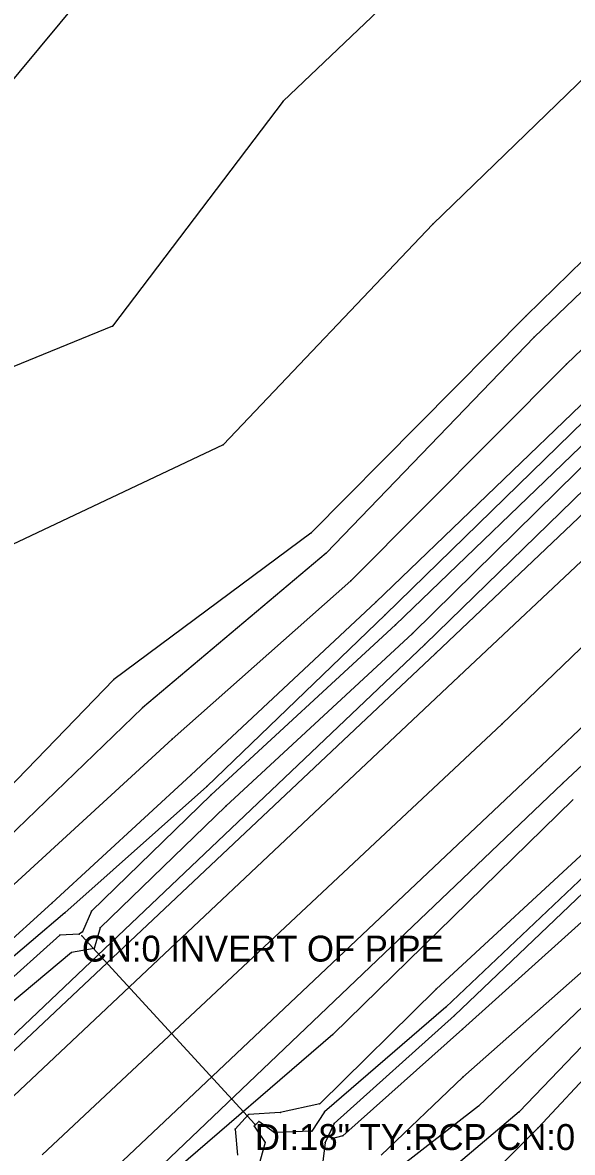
# Model space of a CAD drawing. Extents: x 1419505 to 1434054, y 1956910 to 1968644.
# Drawn here: x 1433605.5 to 1433711.6, y 1968120.2 to 1968338.4 of the extents above; entities that cross this region are included whole.
import ezdxf

# ---------------------------------------------------------------- set-up
doc = ezdxf.new("R2010")
doc.units = 0
for name, color, linetype in [('S_BREAKLINE', 7, 'Continuous'), ('S_CROSS_DRAIN', 7, 'Continuous'), ('S_CROSS_DRAIN_ANNOT', 7, 'Continuous'), ('S_DITCHLINE', 7, 'Continuous'), ('S_DRG_PT_SYM', 7, 'Continuous'), ('S_EDGE_PAVEMENT', 7, 'Continuous'), ('S_GRD_PT_SYM', 7, 'Continuous'), ('S_PAVEMENT_CROWN', 7, 'Continuous'), ('S_RDW_PT_SYM', 7, 'Continuous'), ('S_SHOULDER', 7, 'Continuous')]:
    doc.layers.add(name, color=color, linetype=linetype)

msp = doc.modelspace()

# ---------------------------------------------------------------- linework, layer by layer
at = {"layer": 'S_BREAKLINE'}
for p, q in [((1433711.5347, 1968376.4368), (1433655.7821, 1968323.1873)), ((1433623.2, 1968350.9581), (1433583.6564, 1968303.4301)), ((1433735.7682, 1968348.972), (1433684.6589, 1968299.4658)), ((1433754.1524, 1968332.1799), (1433702.6921, 1968281.7667)), ((1433757.7176, 1968329.0797), (1433704.1802, 1968277.6264)), ((1433655.7821, 1968323.1873), (1433622.8169, 1968279.7505)), ((1433763.508, 1968323.4934), (1433710.4486, 1968272.4441)), ((1433684.6589, 1968299.4658), (1433644.1873, 1968256.8601)), ((1433702.6921, 1968281.7667), (1433661.1054, 1968239.76)), ((1433622.8169, 1968279.7505), (1433575.6479, 1968260.4893)), ((1433704.1802, 1968277.6264), (1433664.0756, 1968235.9537)), ((1433710.4486, 1968272.4441), (1433668.8249, 1968230.6094)), ((1433717.018, 1968268.1868), (1433673.6272, 1968226.4731)), ((1433723.1704, 1968262.2384), (1433680.7067, 1968220.4047)), ((1433725.3245, 1968259.4052), (1433683.1178, 1968218.3246)), ((1433644.1873, 1968256.8601), (1433601.0235, 1968236.4217)), ((1433661.1054, 1968239.76), (1433623.0729, 1968211.5581)), ((1433664.0756, 1968235.9537), (1433628.5813, 1968206.0728)), ((1433668.8249, 1968230.6094), (1433634.3187, 1968200.0024)), ((1433673.6272, 1968226.4731), (1433637.9609, 1968193.0909)), ((1433680.7067, 1968220.4047), (1433644.7123, 1968187.0836)), ((1433683.1178, 1968218.3246), (1433596.0792, 1968135.6172)), ((1433623.0729, 1968211.5581), (1433577.83, 1968164.7131)), ((1433628.5813, 1968206.0728), (1433581.3162, 1968160.4028)), ((1433634.3187, 1968200.0024), (1433586.0146, 1968155.6695)), ((1433637.9609, 1968193.0909), (1433611.0992, 1968168.3293)), ((1433644.7123, 1968187.0836), (1433620.4448, 1968163.608)), ((1433711.7577, 1968188.3536), (1433665.3677, 1968143.0327)), ((1433717.543, 1968181.5662), (1433685.304, 1968151.7853)), ((1433724.6375, 1968174.9198), (1433690.3923, 1968144.0408)), ((1433730.8359, 1968170.5355), (1433690.4353, 1968134.7642)), ((1433611.0992, 1968168.3293), (1433591.0629, 1968150.2672)), ((1433733.2691, 1968167.2923), (1433693.4425, 1968129.1818)), ((1433737.2313, 1968165.5782), (1433701.306, 1968128.0927)), ((1433620.4448, 1968163.608), (1433619.2547, 1968159.6108)), ((1433738.8024, 1968161.3879), (1433704.9952, 1968125.0095)), ((1433614.8924, 1968158.8637), (1433596.3112, 1968143.2417)), ((1433619.2547, 1968159.6108), (1433614.8924, 1968158.8637)), ((1433685.304, 1968151.7853), (1433662.8115, 1968129.6498)), ((1433665.3677, 1968143.0327), (1433621.9409, 1968105.6703)), ((1433690.3923, 1968144.0408), (1433667.2698, 1968123.4624)), ((1433690.4353, 1968134.7642), (1433674.6563, 1968119.7002)), ((1433655.213, 1968127.9527), (1433649.0976, 1968127.5707)), ((1433662.8115, 1968129.6498), (1433655.213, 1968127.9527)), ((1433693.4425, 1968129.1818), (1433677.6605, 1968116.872)), ((1433701.306, 1968128.0927), (1433678.0615, 1968108.4295)), ((1433649.0976, 1968127.5707), (1433646.5085, 1968124.7155)), ((1433646.5085, 1968124.7155), (1433646.9355, 1968119.7282)), ((1433667.2698, 1968123.4624), (1433665.0647, 1968122.8324)), ((1433704.9952, 1968125.0095), (1433681.2197, 1968101.352))]:
    msp.add_line(p, q, dxfattribs=at)
at = {"layer": 'S_CROSS_DRAIN'}
msp.add_line((1433650.3047, 1968125.7116), (1433616.8955, 1968162.0849), dxfattribs=at)
at = {"layer": 'S_DITCHLINE'}
for p, q in [((1433718.4671, 1968266.0217), (1433675.4233, 1968224.0389)), ((1433721.1663, 1968264.1845), (1433677.4495, 1968222.0798)), ((1433675.4233, 1968224.0389), (1433640.9991, 1968190.8838)), ((1433677.4495, 1968222.0798), (1433641.8712, 1968189.3037)), ((1433640.9991, 1968190.8838), (1433613.6383, 1968166.4942)), ((1433641.8712, 1968189.3037), (1433618.7647, 1968166.8242)), ((1433719.9572, 1968179.4191), (1433687.1471, 1968148.253)), ((1433721.4513, 1968177.845), (1433688.8472, 1968146.7039)), ((1433613.6383, 1968166.4942), (1433593.15, 1968149.1011)), ((1433618.7647, 1968166.8242), (1433617.0426, 1968162.835)), ((1433617.0426, 1968162.835), (1433616.3975, 1968162.358)), ((1433612.6303, 1968162.1759), (1433593.727, 1968145.2028)), ((1433616.3975, 1968162.358), (1433612.6303, 1968162.1759)), ((1433687.1471, 1968148.253), (1433663.7626, 1968128.0607)), ((1433688.8472, 1968146.7039), (1433665.5777, 1968125.8196)), ((1433663.7626, 1968128.0607), (1433661.2874, 1968124.3485)), ((1433651.0398, 1968126.1786), (1433650.1577, 1968125.3406)), ((1433654.0469, 1968124.1005), (1433651.0398, 1968126.1786)), ((1433665.5777, 1968125.8196), (1433663.8726, 1968122.1474)), ((1433650.1577, 1968125.3406), (1433652.2968, 1968122.1404)), ((1433661.2874, 1968124.3485), (1433654.0469, 1968124.1005)), ((1433652.2968, 1968122.1404), (1433650.4997, 1968115.6909)), ((1433663.8726, 1968122.1474), (1433663.2825, 1968117.4471))]:
    msp.add_line(p, q, dxfattribs=at)
at = {"layer": 'S_DRG_PT_SYM'}
for points in [[(1433616.8955, 1968162.0849), (1433616.8955, 1968162.1349), (1433616.8955, 1968162.0849), (1433616.8455, 1968162.0849), (1433616.8955, 1968162.0849), (1433616.8955, 1968162.0349), (1433616.8955, 1968162.0849), (1433616.9455, 1968162.0849)], [(1433650.3047, 1968125.7116), (1433650.3047, 1968125.7616), (1433650.3047, 1968125.7116), (1433650.2547, 1968125.7116), (1433650.3047, 1968125.7116), (1433650.3047, 1968125.6616), (1433650.3047, 1968125.7116), (1433650.3547, 1968125.7116)]]:
    msp.add_lwpolyline(points, dxfattribs=at)
at = {"layer": 'S_EDGE_PAVEMENT'}
for p, q in [((1433730.1459, 1968250.2406), (1433689.6352, 1968212.0982)), ((1433747.335, 1968234.7986), (1433705.6533, 1968194.9061)), ((1433689.6352, 1968212.0982), (1433601.6176, 1968129.1108)), ((1433705.6533, 1968194.9061), (1433616.6835, 1968110.9726))]:
    msp.add_line(p, q, dxfattribs=at)
at = {"layer": 'S_GRD_PT_SYM'}
for points in [[(1433655.7821, 1968323.1873), (1433655.7821, 1968323.2373), (1433655.7821, 1968323.1873), (1433655.7321, 1968323.1873), (1433655.7821, 1968323.1873), (1433655.7821, 1968323.1373), (1433655.7821, 1968323.1873), (1433655.8321, 1968323.1873)], [(1433684.6589, 1968299.4658), (1433684.6589, 1968299.5158), (1433684.6589, 1968299.4658), (1433684.6089, 1968299.4658), (1433684.6589, 1968299.4658), (1433684.6589, 1968299.4158), (1433684.6589, 1968299.4658), (1433684.7089, 1968299.4658)], [(1433702.6921, 1968281.7667), (1433702.6921, 1968281.8167), (1433702.6921, 1968281.7667), (1433702.6421, 1968281.7667), (1433702.6921, 1968281.7667), (1433702.6921, 1968281.7167), (1433702.6921, 1968281.7667), (1433702.7421, 1968281.7667)], [(1433622.8169, 1968279.7505), (1433622.8169, 1968279.8005), (1433622.8169, 1968279.7505), (1433622.7669, 1968279.7505), (1433622.8169, 1968279.7505), (1433622.8169, 1968279.7005), (1433622.8169, 1968279.7505), (1433622.8669, 1968279.7505)], [(1433704.1802, 1968277.6264), (1433704.1802, 1968277.6764), (1433704.1802, 1968277.6264), (1433704.1302, 1968277.6264), (1433704.1802, 1968277.6264), (1433704.1802, 1968277.5764), (1433704.1802, 1968277.6264), (1433704.2302, 1968277.6264)], [(1433710.4486, 1968272.4441), (1433710.4486, 1968272.4941), (1433710.4486, 1968272.4441), (1433710.3986, 1968272.4441), (1433710.4486, 1968272.4441), (1433710.4486, 1968272.3941), (1433710.4486, 1968272.4441), (1433710.4986, 1968272.4441)], [(1433644.1873, 1968256.8601), (1433644.1873, 1968256.9101), (1433644.1873, 1968256.8601), (1433644.1373, 1968256.8601), (1433644.1873, 1968256.8601), (1433644.1873, 1968256.8101), (1433644.1873, 1968256.8601), (1433644.2373, 1968256.8601)], [(1433661.1054, 1968239.76), (1433661.1054, 1968239.81), (1433661.1054, 1968239.76), (1433661.0554, 1968239.76), (1433661.1054, 1968239.76), (1433661.1054, 1968239.71), (1433661.1054, 1968239.76), (1433661.1554, 1968239.76)], [(1433664.0756, 1968235.9537), (1433664.0756, 1968236.0037), (1433664.0756, 1968235.9537), (1433664.0256, 1968235.9537), (1433664.0756, 1968235.9537), (1433664.0756, 1968235.9037), (1433664.0756, 1968235.9537), (1433664.1256, 1968235.9537)], [(1433668.8249, 1968230.6094), (1433668.8249, 1968230.6594), (1433668.8249, 1968230.6094), (1433668.7749, 1968230.6094), (1433668.8249, 1968230.6094), (1433668.8249, 1968230.5594), (1433668.8249, 1968230.6094), (1433668.8749, 1968230.6094)], [(1433673.6272, 1968226.4731), (1433673.6272, 1968226.5231), (1433673.6272, 1968226.4731), (1433673.5772, 1968226.4731), (1433673.6272, 1968226.4731), (1433673.6272, 1968226.4231), (1433673.6272, 1968226.4731), (1433673.6772, 1968226.4731)], [(1433675.4233, 1968224.0389), (1433675.4233, 1968224.0889), (1433675.4233, 1968224.0389), (1433675.3733, 1968224.0389), (1433675.4233, 1968224.0389), (1433675.4233, 1968223.9889), (1433675.4233, 1968224.0389), (1433675.4733, 1968224.0389)], [(1433677.4495, 1968222.0798), (1433677.4495, 1968222.1298), (1433677.4495, 1968222.0798), (1433677.3995, 1968222.0798), (1433677.4495, 1968222.0798), (1433677.4495, 1968222.0298), (1433677.4495, 1968222.0798), (1433677.4995, 1968222.0798)], [(1433680.7067, 1968220.4047), (1433680.7067, 1968220.4547), (1433680.7067, 1968220.4047), (1433680.6567, 1968220.4047), (1433680.7067, 1968220.4047), (1433680.7067, 1968220.3547), (1433680.7067, 1968220.4047), (1433680.7567, 1968220.4047)], [(1433683.1178, 1968218.3246), (1433683.1178, 1968218.3746), (1433683.1178, 1968218.3246), (1433683.0678, 1968218.3246), (1433683.1178, 1968218.3246), (1433683.1178, 1968218.2746), (1433683.1178, 1968218.3246), (1433683.1678, 1968218.3246)], [(1433623.0729, 1968211.5581), (1433623.0729, 1968211.6081), (1433623.0729, 1968211.5581), (1433623.0229, 1968211.5581), (1433623.0729, 1968211.5581), (1433623.0729, 1968211.5081), (1433623.0729, 1968211.5581), (1433623.1229, 1968211.5581)], [(1433628.5813, 1968206.0728), (1433628.5813, 1968206.1228), (1433628.5813, 1968206.0728), (1433628.5313, 1968206.0728), (1433628.5813, 1968206.0728), (1433628.5813, 1968206.0228), (1433628.5813, 1968206.0728), (1433628.6313, 1968206.0728)], [(1433634.3187, 1968200.0024), (1433634.3187, 1968200.0524), (1433634.3187, 1968200.0024), (1433634.2687, 1968200.0024), (1433634.3187, 1968200.0024), (1433634.3187, 1968199.9524), (1433634.3187, 1968200.0024), (1433634.3687, 1968200.0024)], [(1433637.9609, 1968193.0909), (1433637.9609, 1968193.1409), (1433637.9609, 1968193.0909), (1433637.9109, 1968193.0909), (1433637.9609, 1968193.0909), (1433637.9609, 1968193.0409), (1433637.9609, 1968193.0909), (1433638.0109, 1968193.0909)], [(1433640.9991, 1968190.8838), (1433640.9991, 1968190.9338), (1433640.9991, 1968190.8838), (1433640.9491, 1968190.8838), (1433640.9991, 1968190.8838), (1433640.9991, 1968190.8338), (1433640.9991, 1968190.8838), (1433641.0491, 1968190.8838)], [(1433641.8712, 1968189.3037), (1433641.8712, 1968189.3537), (1433641.8712, 1968189.3037), (1433641.8212, 1968189.3037), (1433641.8712, 1968189.3037), (1433641.8712, 1968189.2537), (1433641.8712, 1968189.3037), (1433641.9212, 1968189.3037)], [(1433644.7123, 1968187.0836), (1433644.7123, 1968187.1336), (1433644.7123, 1968187.0836), (1433644.6623, 1968187.0836), (1433644.7123, 1968187.0836), (1433644.7123, 1968187.0336), (1433644.7123, 1968187.0836), (1433644.7623, 1968187.0836)], [(1433611.0992, 1968168.3293), (1433611.0992, 1968168.3793), (1433611.0992, 1968168.3293), (1433611.0492, 1968168.3293), (1433611.0992, 1968168.3293), (1433611.0992, 1968168.2793), (1433611.0992, 1968168.3293), (1433611.1492, 1968168.3293)], [(1433613.6383, 1968166.4942), (1433613.6383, 1968166.5442), (1433613.6383, 1968166.4942), (1433613.5883, 1968166.4942), (1433613.6383, 1968166.4942), (1433613.6383, 1968166.4442), (1433613.6383, 1968166.4942), (1433613.6883, 1968166.4942)], [(1433618.7647, 1968166.8242), (1433618.7647, 1968166.8742), (1433618.7647, 1968166.8242), (1433618.7147, 1968166.8242), (1433618.7647, 1968166.8242), (1433618.7647, 1968166.7742), (1433618.7647, 1968166.8242), (1433618.8147, 1968166.8242)], [(1433617.0426, 1968162.835), (1433617.0426, 1968162.885), (1433617.0426, 1968162.835), (1433616.9926, 1968162.835), (1433617.0426, 1968162.835), (1433617.0426, 1968162.785), (1433617.0426, 1968162.835), (1433617.0926, 1968162.835)], [(1433620.4448, 1968163.608), (1433620.4448, 1968163.658), (1433620.4448, 1968163.608), (1433620.3948, 1968163.608), (1433620.4448, 1968163.608), (1433620.4448, 1968163.558), (1433620.4448, 1968163.608), (1433620.4948, 1968163.608)], [(1433612.6303, 1968162.1759), (1433612.6303, 1968162.2259), (1433612.6303, 1968162.1759), (1433612.5803, 1968162.1759), (1433612.6303, 1968162.1759), (1433612.6303, 1968162.1259), (1433612.6303, 1968162.1759), (1433612.6803, 1968162.1759)], [(1433616.3975, 1968162.358), (1433616.3975, 1968162.408), (1433616.3975, 1968162.358), (1433616.3475, 1968162.358), (1433616.3975, 1968162.358), (1433616.3975, 1968162.308), (1433616.3975, 1968162.358), (1433616.4475, 1968162.358)], [(1433614.8924, 1968158.8637), (1433614.8924, 1968158.9137), (1433614.8924, 1968158.8637), (1433614.8424, 1968158.8637), (1433614.8924, 1968158.8637), (1433614.8924, 1968158.8137), (1433614.8924, 1968158.8637), (1433614.9424, 1968158.8637)], [(1433619.2547, 1968159.6108), (1433619.2547, 1968159.6608), (1433619.2547, 1968159.6108), (1433619.2047, 1968159.6108), (1433619.2547, 1968159.6108), (1433619.2547, 1968159.5608), (1433619.2547, 1968159.6108), (1433619.3047, 1968159.6108)], [(1433685.304, 1968151.7853), (1433685.304, 1968151.8353), (1433685.304, 1968151.7853), (1433685.254, 1968151.7853), (1433685.304, 1968151.7853), (1433685.304, 1968151.7353), (1433685.304, 1968151.7853), (1433685.354, 1968151.7853)], [(1433687.1471, 1968148.253), (1433687.1471, 1968148.303), (1433687.1471, 1968148.253), (1433687.0971, 1968148.253), (1433687.1471, 1968148.253), (1433687.1471, 1968148.203), (1433687.1471, 1968148.253), (1433687.1971, 1968148.253)], [(1433688.8472, 1968146.7039), (1433688.8472, 1968146.7539), (1433688.8472, 1968146.7039), (1433688.7972, 1968146.7039), (1433688.8472, 1968146.7039), (1433688.8472, 1968146.6539), (1433688.8472, 1968146.7039), (1433688.8972, 1968146.7039)], [(1433665.3677, 1968143.0327), (1433665.3677, 1968143.0827), (1433665.3677, 1968143.0327), (1433665.3177, 1968143.0327), (1433665.3677, 1968143.0327), (1433665.3677, 1968142.9827), (1433665.3677, 1968143.0327), (1433665.4177, 1968143.0327)], [(1433690.3923, 1968144.0408), (1433690.3923, 1968144.0908), (1433690.3923, 1968144.0408), (1433690.3423, 1968144.0408), (1433690.3923, 1968144.0408), (1433690.3923, 1968143.9908), (1433690.3923, 1968144.0408), (1433690.4423, 1968144.0408)], [(1433690.4353, 1968134.7642), (1433690.4353, 1968134.8142), (1433690.4353, 1968134.7642), (1433690.3853, 1968134.7642), (1433690.4353, 1968134.7642), (1433690.4353, 1968134.7142), (1433690.4353, 1968134.7642), (1433690.4853, 1968134.7642)], [(1433655.213, 1968127.9527), (1433655.213, 1968128.0027), (1433655.213, 1968127.9527), (1433655.163, 1968127.9527), (1433655.213, 1968127.9527), (1433655.213, 1968127.9027), (1433655.213, 1968127.9527), (1433655.263, 1968127.9527)], [(1433662.8115, 1968129.6498), (1433662.8115, 1968129.6998), (1433662.8115, 1968129.6498), (1433662.7615, 1968129.6498), (1433662.8115, 1968129.6498), (1433662.8115, 1968129.5998), (1433662.8115, 1968129.6498), (1433662.8615, 1968129.6498)], [(1433663.7626, 1968128.0607), (1433663.7626, 1968128.1107), (1433663.7626, 1968128.0607), (1433663.7126, 1968128.0607), (1433663.7626, 1968128.0607), (1433663.7626, 1968128.0107), (1433663.7626, 1968128.0607), (1433663.8126, 1968128.0607)], [(1433693.4425, 1968129.1818), (1433693.4425, 1968129.2318), (1433693.4425, 1968129.1818), (1433693.3925, 1968129.1818), (1433693.4425, 1968129.1818), (1433693.4425, 1968129.1318), (1433693.4425, 1968129.1818), (1433693.4925, 1968129.1818)], [(1433701.306, 1968128.0927), (1433701.306, 1968128.1427), (1433701.306, 1968128.0927), (1433701.256, 1968128.0927), (1433701.306, 1968128.0927), (1433701.306, 1968128.0427), (1433701.306, 1968128.0927), (1433701.356, 1968128.0927)], [(1433649.0976, 1968127.5707), (1433649.0976, 1968127.6207), (1433649.0976, 1968127.5707), (1433649.0476, 1968127.5707), (1433649.0976, 1968127.5707), (1433649.0976, 1968127.5207), (1433649.0976, 1968127.5707), (1433649.1476, 1968127.5707)], [(1433651.0398, 1968126.1786), (1433651.0398, 1968126.2286), (1433651.0398, 1968126.1786), (1433650.9898, 1968126.1786), (1433651.0398, 1968126.1786), (1433651.0398, 1968126.1286), (1433651.0398, 1968126.1786), (1433651.0898, 1968126.1786)], [(1433665.5777, 1968125.8196), (1433665.5777, 1968125.8696), (1433665.5777, 1968125.8196), (1433665.5277, 1968125.8196), (1433665.5777, 1968125.8196), (1433665.5777, 1968125.7696), (1433665.5777, 1968125.8196), (1433665.6277, 1968125.8196)], [(1433646.5085, 1968124.7155), (1433646.5085, 1968124.7655), (1433646.5085, 1968124.7155), (1433646.4585, 1968124.7155), (1433646.5085, 1968124.7155), (1433646.5085, 1968124.6655), (1433646.5085, 1968124.7155), (1433646.5585, 1968124.7155)], [(1433650.1577, 1968125.3406), (1433650.1577, 1968125.3906), (1433650.1577, 1968125.3406), (1433650.1077, 1968125.3406), (1433650.1577, 1968125.3406), (1433650.1577, 1968125.2906), (1433650.1577, 1968125.3406), (1433650.2077, 1968125.3406)], [(1433654.0469, 1968124.1005), (1433654.0469, 1968124.1505), (1433654.0469, 1968124.1005), (1433653.9969, 1968124.1005), (1433654.0469, 1968124.1005), (1433654.0469, 1968124.0505), (1433654.0469, 1968124.1005), (1433654.0969, 1968124.1005)], [(1433661.2874, 1968124.3485), (1433661.2874, 1968124.3985), (1433661.2874, 1968124.3485), (1433661.2374, 1968124.3485), (1433661.2874, 1968124.3485), (1433661.2874, 1968124.2985), (1433661.2874, 1968124.3485), (1433661.3374, 1968124.3485)], [(1433667.2698, 1968123.4624), (1433667.2698, 1968123.5124), (1433667.2698, 1968123.4624), (1433667.2198, 1968123.4624), (1433667.2698, 1968123.4624), (1433667.2698, 1968123.4124), (1433667.2698, 1968123.4624), (1433667.3198, 1968123.4624)], [(1433704.9952, 1968125.0095), (1433704.9952, 1968125.0595), (1433704.9952, 1968125.0095), (1433704.9452, 1968125.0095), (1433704.9952, 1968125.0095), (1433704.9952, 1968124.9595), (1433704.9952, 1968125.0095), (1433705.0452, 1968125.0095)], [(1433652.2968, 1968122.1404), (1433652.2968, 1968122.1904), (1433652.2968, 1968122.1404), (1433652.2468, 1968122.1404), (1433652.2968, 1968122.1404), (1433652.2968, 1968122.0904), (1433652.2968, 1968122.1404), (1433652.3468, 1968122.1404)], [(1433663.8726, 1968122.1474), (1433663.8726, 1968122.1974), (1433663.8726, 1968122.1474), (1433663.8226, 1968122.1474), (1433663.8726, 1968122.1474), (1433663.8726, 1968122.0974), (1433663.8726, 1968122.1474), (1433663.9226, 1968122.1474)], [(1433665.0647, 1968122.8324), (1433665.0647, 1968122.8824), (1433665.0647, 1968122.8324), (1433665.0147, 1968122.8324), (1433665.0647, 1968122.8324), (1433665.0647, 1968122.7824), (1433665.0647, 1968122.8324), (1433665.1147, 1968122.8324)]]:
    msp.add_lwpolyline(points, dxfattribs=at)
at = {"layer": 'S_PAVEMENT_CROWN'}
for p, q in [((1433740.1045, 1968243.4362), (1433697.9548, 1968202.9246)), ((1433697.9548, 1968202.9246), (1433609.2701, 1968119.7982))]:
    msp.add_line(p, q, dxfattribs=at)
at = {"layer": 'S_RDW_PT_SYM'}
for points in [[(1433685.136, 1968216.5645), (1433685.136, 1968216.6145), (1433685.136, 1968216.5645), (1433685.086, 1968216.5645), (1433685.136, 1968216.5645), (1433685.136, 1968216.5145), (1433685.136, 1968216.5645), (1433685.186, 1968216.5645)], [(1433689.6352, 1968212.0982), (1433689.6352, 1968212.1482), (1433689.6352, 1968212.0982), (1433689.5852, 1968212.0982), (1433689.6352, 1968212.0982), (1433689.6352, 1968212.0482), (1433689.6352, 1968212.0982), (1433689.6852, 1968212.0982)], [(1433697.9548, 1968202.9246), (1433697.9548, 1968202.9746), (1433697.9548, 1968202.9246), (1433697.9048, 1968202.9246), (1433697.9548, 1968202.9246), (1433697.9548, 1968202.8746), (1433697.9548, 1968202.9246), (1433698.0048, 1968202.9246)], [(1433705.6533, 1968194.9061), (1433705.6533, 1968194.9561), (1433705.6533, 1968194.9061), (1433705.6033, 1968194.9061), (1433705.6533, 1968194.9061), (1433705.6533, 1968194.8561), (1433705.6533, 1968194.9061), (1433705.7033, 1968194.9061)], [(1433709.6615, 1968191.4408), (1433709.6615, 1968191.4908), (1433709.6615, 1968191.4408), (1433709.6115, 1968191.4408), (1433709.6615, 1968191.4408), (1433709.6615, 1968191.3908), (1433709.6615, 1968191.4408), (1433709.7115, 1968191.4408)]]:
    msp.add_lwpolyline(points, dxfattribs=at)
at = {"layer": 'S_SHOULDER'}
for p, q in [((1433727.4467, 1968256.7461), (1433685.136, 1968216.5645)), ((1433751.9903, 1968231.3504), (1433709.6615, 1968191.4408)), ((1433685.136, 1968216.5645), (1433597.6573, 1968134.1521)), ((1433709.6615, 1968191.4408), (1433620.9758, 1968106.9564))]:
    msp.add_line(p, q, dxfattribs=at)

# ---------------------------------------------------------------- texts
at = {"layer": 'S_CROSS_DRAIN_ANNOT'}
for s, p in [('CN:0 INVERT OF PIPE', (1433616.8955, 1968157.0849)), ('DI:18" TY:RCP CN:0 LN:49.40 INV', (1433650.3047, 1968120.7116))]:
    msp.add_text(s, height=5, dxfattribs=at).set_placement(p)

doc.saveas('drawing.dxf')
